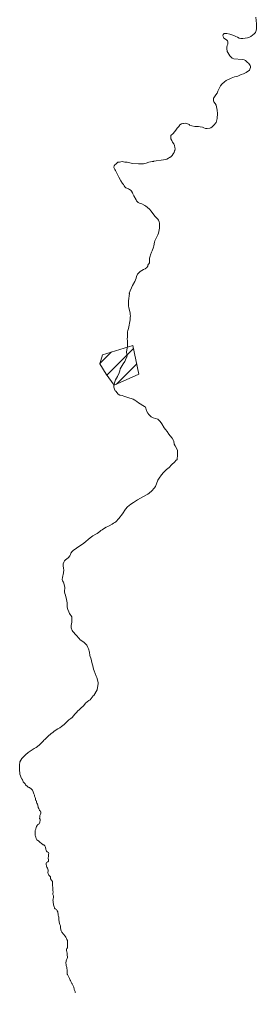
# Model space of a CAD drawing. Extents: x 553962 to 842807, y 8883888 to 9032388.
# Drawn here: x 593896 to 594620, y 8916524 to 8919494 of the extents above; entities that cross this region are included whole.
import ezdxf

# ---------------------------------------------------------------- set-up
doc = ezdxf.new("R2010")
doc.units = 0
doc.header["$LTSCALE"] = 200
doc.layers.add('6', color=7, linetype='Continuous', lineweight=13)

msp = doc.modelspace()

# ---------------------------------------------------------------- linework, layer by layer
at = {"layer": '6'}
for p, q in [((594142, 8918443.1), (594177.6, 8918478.7)), ((594163.5, 8918408.1), (594244.8, 8918489.3)), ((594192.4, 8918380.4), (594254.3, 8918442.2))]:
    msp.add_line(p, q, dxfattribs=at)
for points in [[(594618.5, 8919500.2), (594620, 8919480), (594620.2, 8919469.6), (594619.8, 8919464.6), (594619, 8919459.8), (594616.9, 8919454.2), (594615.9, 8919452.5), (594614.8, 8919452.1), (594612.8, 8919449.7), (594607.4, 8919445.2), (594602.9, 8919441.7), (594598.5, 8919439.5), (594592.9, 8919437.8), (594578.2, 8919435.6), (594572.5, 8919436), (594567.4, 8919437), (594562.2, 8919439.2), (594557.3, 8919442)], [(594557.3, 8919442), (594551.1, 8919444.5), (594539.1, 8919448.8), (594529, 8919450.9), (594523.7, 8919450.9), (594521.8, 8919450.5), (594518.6, 8919448.1), (594517, 8919443.7), (594519, 8919439.4), (594520.5, 8919437), (594525.3, 8919433.8), (594525.3, 8919433.8), (594529.7, 8919430.2), (594531.2, 8919428.5), (594532.1, 8919425.1), (594532.7, 8919419.8), (594532.4, 8919417.8), (594530.1, 8919413.8), (594529.5, 8919408.7), (594529.5, 8919403), (594530.3, 8919397.9), (594531, 8919395.7), (594533, 8919392.5), (594535.7, 8919387.3), (594538.8, 8919382.7), (594543.6, 8919377), (594545.6, 8919375.7), (594551.1, 8919373.3), (594576.7, 8919371.7), (594582.3, 8919370.2), (594586.9, 8919367.9), (594591.9, 8919363.6), (594597, 8919358.8), (594601.1, 8919353.4), (594602, 8919350), (594601.8, 8919346.9), (594599.9, 8919341.8), (594598.6, 8919339), (594588.3, 8919331.5), (594580.2, 8919327.7), (594573.2, 8919325.4), (594563.1, 8919321), (594552.8, 8919318.4), (594542.7, 8919314.8), (594527.7, 8919307.4), (594522.1, 8919303.5), (594514.1, 8919296.6), (594510.3, 8919291.4), (594502.3, 8919274.3), (594499.6, 8919269.1), (594496.3, 8919263.8), (594489.6, 8919254.4), (594489, 8919253.2), (594488.6, 8919248.2), (594488.8, 8919245.4), (594490.3, 8919242.4), (594494, 8919237.2), (594496.5, 8919232.2), (594499.4, 8919222.1), (594500.3, 8919216.8), (594500.8, 8919206.3), (594500.1, 8919191.2), (594498.4, 8919183.1), (594497, 8919178.8), (594490.3, 8919171)], [(594490.3, 8919171), (594484.4, 8919165.8), (594480.2, 8919163.1), (594477.6, 8919161.8), (594469.8, 8919160.7), (594464.5, 8919161.2), (594459.5, 8919162.6), (594454.8, 8919164.9), (594447.9, 8919165.8), (594442.9, 8919167), (594432.3, 8919167.1), (594422.2, 8919168.6), (594417, 8919170.4), (594415.2, 8919171.5), (594414.2, 8919172.6), (594407, 8919176), (594402, 8919176.9), (594396.7, 8919176.5), (594395.1, 8919175.8), (594391.6, 8919175), (594386.4, 8919172.1), (594382.7, 8919167.2), (594378.2, 8919161.7), (594374, 8919155.7), (594365.4, 8919145.8), (594359, 8919139.7), (594358.8, 8919137.6), (594358.1, 8919135.4), (594358.9, 8919129.4), (594361.1, 8919124.1), (594364, 8919119.2), (594367.4, 8919114), (594369.6, 8919108.9), (594370.9, 8919103.1), (594371.3, 8919098.6), (594370.9, 8919093.8), (594370, 8919092.2)], [(594370, 8919092.2), (594368.7, 8919088), (594365.9, 8919083.2), (594362.2, 8919077.9), (594358.5, 8919074.3), (594356.6, 8919073), (594355.7, 8919072.7), (594354.9, 8919071.8), (594351.9, 8919070.4), (594346.7, 8919067.3), (594341.7, 8919065.7), (594336.4, 8919065.2), (594336.4, 8919065.2), (594306.8, 8919060.6), (594305.6, 8919059.7), (594301.6, 8919059.8), (594291, 8919058.2), (594282.8, 8919054.8), (594279.1, 8919053.6), (594275.2, 8919052.8), (594264, 8919052.8), (594259.8, 8919053.2), (594241.1, 8919053.8), (594225.3, 8919057.9), (594218.1, 8919058.5), (594210.2, 8919059.6), (594206.2, 8919059.4), (594202, 8919058.4), (594197, 8919057.8), (594190.4, 8919051.7), (594187.7, 8919049.6), (594185.5, 8919047.1), (594184.7, 8919043.1), (594185, 8919041.9), (594187.9, 8919036.1), (594190, 8919032.9), (594198.1, 8919016.4), (594199.7, 8919012.4), (594205.6, 8919001), (594211, 8918993.2), (594213.8, 8918990.1), (594215.9, 8918986), (594218.1, 8918982.6), (594220.8, 8918980), (594229.2, 8918976.9), (594232.7, 8918974.8), (594237.1, 8918971.2), (594237.6, 8918969.7), (594238.5, 8918969.2), (594241.7, 8918964.5), (594242.7, 8918961.5), (594245.7, 8918955.2), (594252.2, 8918942.7), (594253.9, 8918939.9), (594258.7, 8918934.5), (594263.2, 8918932.8), (594267.2, 8918931.8), (594270.4, 8918930.5), (594278.7, 8918925.5), (594282.4, 8918923.7), (594285.8, 8918920.4), (594294.4, 8918913.4), (594297.9, 8918909.5), (594310.8, 8918892.4), (594318.5, 8918884.1)], [(594318.5, 8918884.1), (594320.6, 8918880.8), (594323.3, 8918875.6), (594324.2, 8918871.7), (594324.4, 8918867.9), (594324.2, 8918856.3), (594321.1, 8918841.2), (594318.7, 8918836.7), (594310.1, 8918817.8), (594309, 8918813.9), (594307.1, 8918802.5), (594306.1, 8918798.8), (594301.1, 8918787), (594299.1, 8918782.9), (594296.6, 8918775.6), (594295.7, 8918771.5), (594293.6, 8918764.6), (594293.4, 8918763.3), (594293.7, 8918750.3), (594288.3, 8918743.2), (594288.3, 8918741), (594285.3, 8918736.3), (594280.2, 8918732.5), (594275.5, 8918730.9), (594270.3, 8918727.7), (594265, 8918724), (594260, 8918719.7), (594256.3, 8918715.8), (594253.8, 8918709.3), (594252.3, 8918704.3), (594251, 8918698.8), (594248.9, 8918693.8), (594241.2, 8918682), (594231.1, 8918658.5), (594231.2, 8918658.1), (594232, 8918657.3), (594229.8, 8918634.4)], [(594229.8, 8918634.4), (594229.4, 8918626.8), (594229.4, 8918618.7), (594229.9, 8918614.3), (594234.2, 8918597.5), (594234.5, 8918593), (594235.3, 8918588.7), (594234.5, 8918584.1), (594234.2, 8918576.6), (594229.4, 8918550.1), (594227.7, 8918544.2), (594226.7, 8918539.7), (594226, 8918534.1), (594226, 8918534.1), (594226.3, 8918528.8), (594225.8, 8918523.7), (594225.5, 8918518.7), (594226.2, 8918513), (594226.4, 8918503.1), (594225.9, 8918497.8), (594222.9, 8918478.5), (594225.7, 8918466.4), (594224.2, 8918463.6), (594220.6, 8918454.3), (594217.9, 8918449.3), (594213.5, 8918443), (594207, 8918432.6), (594204.3, 8918426.8), (594202.6, 8918420.8), (594200.6, 8918415.2), (594195.5, 8918404.1), (594190.1, 8918393.3), (594187.9, 8918387.5), (594184.7, 8918376.6), (594184.9, 8918370.8), (594187, 8918364.9), (594189.1, 8918360.3), (594190.8, 8918358.7), (594197.9, 8918349.7), (594203, 8918347.3), (594209.9, 8918345.4), (594215.5, 8918343.5), (594221, 8918342.3), (594227, 8918339.7), (594243.4, 8918334.2), (594249, 8918331.2), (594254.3, 8918327.9), (594259.7, 8918323.2), (594278.4, 8918312.6), (594280.9, 8918310.6), (594282.4, 8918307), (594284.2, 8918299.2), (594288, 8918291.6), (594291.1, 8918287.7), (594298.5, 8918281.2), (594305.1, 8918277.9), (594318.7, 8918273.9), (594322.3, 8918270.7), (594326, 8918266.5), (594330.9, 8918259.4), (594338.1, 8918247.6), (594342.2, 8918241.9), (594347, 8918235.8), (594352.2, 8918228.3), (594356.9, 8918222.7)], [(594356.9, 8918222.7), (594362.6, 8918215.2), (594366.3, 8918208.8), (594367.2, 8918206.5), (594369.2, 8918197.1), (594371.3, 8918192), (594379.1, 8918179), (594379.3, 8918164), (594378.1, 8918151.2), (594377.6, 8918150.3), (594374.2, 8918147.3), (594370.9, 8918143.8), (594360.6, 8918133.9), (594353.5, 8918126.4), (594345.8, 8918119.7), (594335.9, 8918110.5), (594329.6, 8918103.7), (594322.5, 8918093.3), (594319.2, 8918087.2), (594311.5, 8918068), (594308.1, 8918063.2), (594300.7, 8918054.8), (594292.7, 8918047.9), (594288.6, 8918044.7), (594284.7, 8918042.2), (594275.5, 8918037.2), (594265.8, 8918032.8), (594257.1, 8918027.6), (594244.9, 8918019.5), (594236.9, 8918014.4), (594226.2, 8918005.8), (594220, 8917998.6), (594210.8, 8917984.6), (594199.9, 8917970.5), (594190.8, 8917960.6), (594187.2, 8917958), (594183.4, 8917955.8)], [(594183.4, 8917955.8), (594179, 8917952.7), (594170.7, 8917948.4), (594165.8, 8917946.4), (594161.4, 8917944.2), (594153.3, 8917939.3), (594149.1, 8917936.1), (594145.3, 8917933.7), (594141.4, 8917930.6), (594133.6, 8917925.1), (594129.4, 8917922.8), (594120.9, 8917917.5), (594112.6, 8917911.6), (594092.7, 8917895.3), (594092.7, 8917895.3), (594085.5, 8917890.2), (594080.6, 8917887.2), (594060.4, 8917872.8), (594056.9, 8917869.3), (594053.1, 8917864.7), (594051.8, 8917860.8), (594049.8, 8917856.4), (594046.6, 8917851.8), (594044.8, 8917849.8), (594043.5, 8917849.5), (594041.5, 8917847.4), (594037.2, 8917844.1), (594034.4, 8917841.3), (594032, 8917837.6), (594029.7, 8917831.9), (594029.7, 8917830.6), (594030.3, 8917827.2), (594030.6, 8917818.2), (594031.4, 8917813.3), (594031.2, 8917804.4), (594027.6, 8917790.3), (594027.1, 8917783.8), (594028.2, 8917780.5), (594030.8, 8917775.8), (594034.7, 8917761.2), (594034.8, 8917756.1), (594033.8, 8917751.4), (594034.2, 8917746.7), (594035, 8917742), (594036.9, 8917736.7), (594040.4, 8917723), (594041.9, 8917713.4), (594042.5, 8917704.3), (594042.1, 8917699.4), (594043.7, 8917692.4), (594046.8, 8917685.8), (594048.8, 8917680.8), (594056.4, 8917670.7), (594056.8, 8917657.1), (594056.3, 8917653.6), (594054.1, 8917643.9), (594054.4, 8917636.5), (594057.6, 8917628.1), (594059.6, 8917625.2), (594069.2, 8917613.9), (594078.3, 8917603.7), (594081.6, 8917600.5), (594093.3, 8917592.7), (594097.4, 8917588.8), (594101.6, 8917584)], [(594101.6, 8917584), (594105.5, 8917577), (594107.4, 8917572.3), (594109.8, 8917562.8), (594111.5, 8917551.9), (594115.2, 8917541.6), (594116, 8917536.1), (594118.5, 8917526.4), (594120.4, 8917521.1), (594122.4, 8917510.8), (594124.1, 8917505.5), (594130.7, 8917489.7), (594132.2, 8917485.1), (594136.2, 8917470.1), (594136.4, 8917466.5), (594133.8, 8917447.3), (594123.8, 8917430.6), (594121.9, 8917428.8), (594111.8, 8917416.9), (594108, 8917414.7), (594103.1, 8917410.6), (594098.2, 8917407.2), (594092.5, 8917400), (594082.3, 8917390.2), (594081.2, 8917388.3), (594080.2, 8917387.9), (594073.3, 8917381.9), (594071.7, 8917379.7), (594065.5, 8917373), (594057.6, 8917363.5), (594053.4, 8917359.7), (594050.1, 8917358.1), (594047.2, 8917356.1), (594032.8, 8917341.7), (594024.6, 8917335.2), (594019.5, 8917331.6), (594013.8, 8917328.6)], [(594013.8, 8917328.6), (594002.2, 8917321.7), (593997.8, 8917317.7), (593992.7, 8917313.9), (593983, 8917305.5), (593978.9, 8917301.4), (593974.3, 8917296.2), (593970.9, 8917293.4), (593969.1, 8917291.2), (593967, 8917289.2), (593965, 8917286.7), (593956.6, 8917279), (593947, 8917272), (593941.1, 8917268.3), (593935.1, 8917264.2), (593935.1, 8917264.2), (593928.8, 8917260.8), (593923.4, 8917256.6), (593915.3, 8917249), (593903.6, 8917237.6), (593897.8, 8917227.8), (593896.4, 8917217.3), (593896.4, 8917205.8), (593897.2, 8917190.4), (593902.9, 8917177.1)], [(593902.9, 8917177.1), (593903.3, 8917176.8), (593904.7, 8917174.2), (593905.7, 8917172.4), (593907.1, 8917170.5), (593907.6, 8917168.2), (593908.2, 8917166.1), (593909.6, 8917164.5), (593911.5, 8917162.4), (593913.4, 8917160.1), (593915.1, 8917157.8), (593916.8, 8917155.9), (593918.8, 8917154), (593921, 8917152.1), (593923.3, 8917150.5), (593925.2, 8917149.7), (593927.4, 8917149.1), (593929.2, 8917147.8), (593931.1, 8917146.3)], [(593931.1, 8917146.3), (593932.9, 8917144.8), (593934.6, 8917143.4), (593935.8, 8917141.6), (593937.2, 8917139), (593938.6, 8917136.1), (593939.6, 8917133.4), (593940.2, 8917130.4), (593940.6, 8917129.7), (593941.3, 8917127.8), (593942, 8917125.9), (593942.7, 8917123.3), (593943.6, 8917121.1), (593944.4, 8917118.9), (593945.6, 8917115.6), (593945.6, 8917113.4), (593945.5, 8917110.8), (593947.3, 8917109.4), (593948.1, 8917106.8), (593948.1, 8917104.1), (593949.5, 8917101.2), (593951.9, 8917098.4), (593952.4, 8917096.3), (593952.4, 8917093.7), (593953.1, 8917090.6), (593954, 8917088.6), (593955.3, 8917085.7), (593956.2, 8917083), (593958, 8917078.9), (593960.2, 8917076.7), (593961.5, 8917074.9), (593961.7, 8917072.7), (593961.6, 8917070.6), (593961, 8917068.3), (593959.9, 8917066.4), (593958.7, 8917063.9), (593958.4, 8917060.7), (593958.2, 8917058.7), (593957.8, 8917055.3), (593959.4, 8917052.8), (593959.5, 8917050.1), (593959.2, 8917047.4), (593958.9, 8917045.3), (593958.2, 8917043.1), (593957.5, 8917040.4), (593956.4, 8917038.4), (593954.2, 8917037.3), (593951.9, 8917035.2), (593950.4, 8917033.6), (593948.4, 8917030.6), (593947.5, 8917028.2), (593947.6, 8917026.8), (593946.7, 8917024.4), (593946.1, 8917022.4), (593945.3, 8917020.3), (593944.6, 8917017.9), (593944.4, 8917015.8), (593944.3, 8917011.7), (593944.3, 8917009.3), (593944.2, 8917006), (593944.1, 8917003.4), (593945.1, 8917000.9), (593946.1, 8916997.5), (593947.1, 8916994), (593948.5, 8916991.6), (593949.9, 8916990.1), (593952, 8916987.6), (593955, 8916986.6), (593956.8, 8916985), (593958, 8916983.3), (593959.8, 8916981.8), (593962.7, 8916979.6), (593965, 8916977.8), (593966.6, 8916976.2), (593968.3, 8916974.8), (593970.8, 8916974.3), (593972.3, 8916972.9), (593973.6, 8916971.1), (593975.1, 8916969.2), (593975.6, 8916967.1), (593975.8, 8916964.8), (593976.7, 8916962.3), (593977.3, 8916960.3), (593978.3, 8916958.1), (593979.3, 8916955.4), (593981.2, 8916953.3), (593983, 8916952.1), (593985.2, 8916950.6), (593985.8, 8916948.1), (593985.5, 8916946.1), (593985.1, 8916943.1), (593984.9, 8916940.8), (593984.7, 8916938.6), (593984, 8916935.1), (593984, 8916932.8), (593984.6, 8916930.1), (593985.2, 8916927.7), (593984.7, 8916924.6), (593982.8, 8916923), (593980.7, 8916921.8), (593979, 8916920.3)], [(593979, 8916920.3), (593978.2, 8916918), (593978, 8916916), (593978, 8916913.3), (593978.5, 8916911.2), (593979.3, 8916908.4), (593980.3, 8916905.9), (593981.8, 8916903.3), (593983.1, 8916899.7), (593983.7, 8916897.3), (593983.7, 8916894.3), (593983.4, 8916891.3), (593983.1, 8916888.6), (593984.1, 8916886.7), (593984.8, 8916884), (593986.4, 8916881.6), (593988.6, 8916879.6), (593990.3, 8916877.7), (593990.7, 8916876.4), (593991.3, 8916870.8), (593997, 8916862.3), (593996.9, 8916853.1)], [(593996.9, 8916853.1), (593996.9, 8916852.3), (593998.1, 8916841.7), (593998.4, 8916839.4), (593998.5, 8916836.3), (593998.8, 8916833.9), (593998.9, 8916831.7), (593998.9, 8916829.4), (593998.8, 8916827.2), (593998.7, 8916825), (593998.5, 8916823), (593999, 8916820.7), (594000, 8916818.7), (594000.2, 8916815.8), (594000.1, 8916812.4), (593999.7, 8916810.2), (593999.1, 8916808.1), (593998.6, 8916805.3), (593998.9, 8916802.9), (593999.6, 8916799.7), (593999.8, 8916796.9), (594000.5, 8916793.9), (594000.8, 8916791.7), (594001.1, 8916788.2), (594002.2, 8916785.5), (594003.1, 8916783), (594003.1, 8916780.8), (594005.2, 8916779.1), (594007.4, 8916778.3), (594009.2, 8916777), (594010.8, 8916775.2), (594011.9, 8916772.7), (594013.1, 8916769.7), (594013.9, 8916766.8), (594014.1, 8916764), (594014.5, 8916761.2), (594014.9, 8916759.2), (594015.8, 8916756.9), (594016.5, 8916753.8), (594016.9, 8916751.8), (594017, 8916749.7), (594016.8, 8916747.5), (594016.9, 8916744.1), (594017.2, 8916741.5), (594017.9, 8916739.2), (594019.1, 8916734.7), (594020, 8916731.6), (594020.7, 8916728.8), (594021.4, 8916726.8), (594021.7, 8916724.8), (594021.6, 8916722), (594021.6, 8916719.8), (594022.6, 8916716.9), (594022.8, 8916714.6), (594023.4, 8916711.8), (594024.4, 8916710), (594025.8, 8916707.9), (594027.6, 8916705.9), (594029.3, 8916703.8), (594031, 8916701.6), (594032.4, 8916699.9), (594034.3, 8916697.5), (594035.6, 8916695.5), (594037.5, 8916693.1), (594039.1, 8916690.2), (594040.5, 8916688.1), (594041.4, 8916685.6), (594042.6, 8916682.6), (594042.9, 8916680.3), (594043, 8916678.3), (594042.7, 8916675.6), (594042.7, 8916673.2), (594042.7, 8916669.9), (594042.8, 8916667.1), (594043.1, 8916664.8), (594043.2, 8916662.4), (594043, 8916660.3), (594041, 8916658.4), (594040.1, 8916655.7), (594040.1, 8916653.3), (594040.3, 8916651.2), (594040.8, 8916648.8), (594041.2, 8916646.8), (594041.9, 8916644.8), (594042.5, 8916641.9), (594042.5, 8916638.7), (594042.5, 8916636.2), (594042.8, 8916633.5), (594042.6, 8916630.4), (594041.8, 8916627.7), (594041.1, 8916625.4), (594040.1, 8916623.1), (594039.2, 8916620.5), (594038.7, 8916618.1), (594038.3, 8916615.6), (594038.1, 8916612.8), (594038.8, 8916609.5), (594039.2, 8916607.5), (594039.5, 8916605.1), (594040.4, 8916602.6), (594040.7, 8916600.4)], [(594040.7, 8916600.4), (594041, 8916598.2), (594041.3, 8916596), (594042, 8916593.7), (594042, 8916591.4), (594042, 8916589.1), (594041.9, 8916586.2), (594041.9, 8916583.9), (594041.9, 8916581.4), (594042.2, 8916580.1), (594043, 8916578.2), (594043.9, 8916576.3), (594044.8, 8916574.2), (594045.9, 8916572.2), (594047, 8916570.4), (594048.3, 8916568.3), (594049.3, 8916566), (594050.4, 8916563.9), (594051.4, 8916561.8), (594052.4, 8916560), (594053.5, 8916557.6), (594054.3, 8916555.6), (594055.1, 8916553.7), (594056, 8916551.6), (594056.9, 8916549.8), (594058.2, 8916548), (594059.2, 8916546.1), (594060, 8916543.6), (594061, 8916541.7), (594062, 8916539.6), (594062.6, 8916537.6), (594063.3, 8916535.5), (594063.5, 8916533.2), (594064.2, 8916530.9), (594065.1, 8916528.8), (594066, 8916526.9), (594066.8, 8916524.7), (594067.8, 8916523.6)]]:
    msp.add_lwpolyline(points, dxfattribs=at)
msp.add_lwpolyline([(594150.3, 8918470.4), (594242.9, 8918498.5), (594260.6, 8918411), (594185.6, 8918377.3), (594161.2, 8918411.3), (594141.8, 8918442.5)], close=True, dxfattribs=at)

doc.saveas('drawing.dxf')
